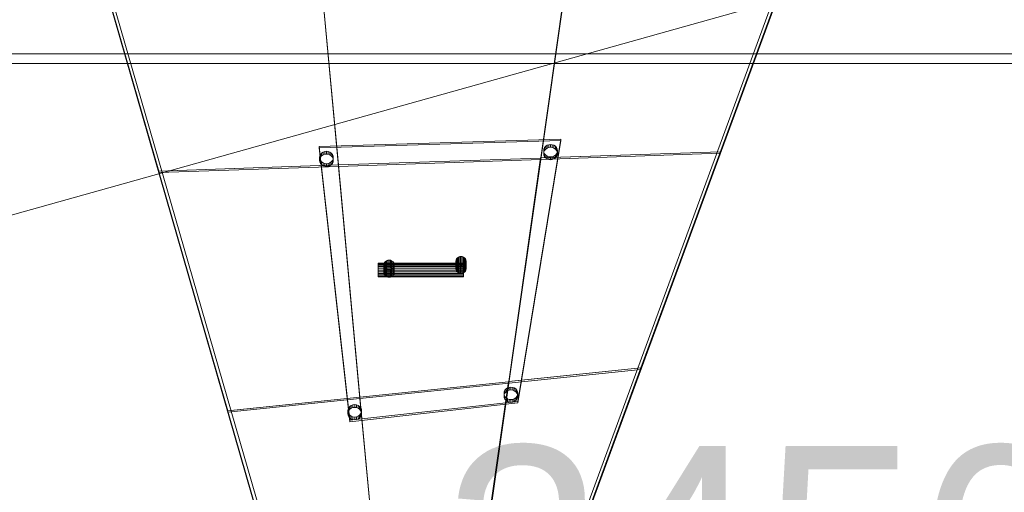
# Model space of a CAD drawing. Header units: millimetres. Extents: x -4738 to 65662, y -68080 to 6847.
# Tile 765 of 1056: x 1578 to 2730, y 996 to 1548. Entities that reach past the tile are written whole.
import ezdxf

# ---------------------------------------------------------------- set-up
doc = ezdxf.new("R2010")
doc.units = ezdxf.units.MM
for name, color, linetype, lineweight in [('COTAS_O', 1, 'Continuous', 0), ('COTAS_P', 1, 'Continuous', 0), ('lateral_tolva', 7, 'Continuous', 0), ('lateral_tolva-C01', 7, 'Continuous', 0)]:
    doc.layers.add(name, color=color, linetype=linetype, lineweight=lineweight)
doc.dimstyles.new('R19_100', dxfattribs={"dimtxt": 250, "dimasz": 150, "dimexe": 150, "dimexo": 80, "dimgap": 100, "dimtad": 1, "dimtih": 1, "dimtoh": 1, "dimdsep": 46, "dimcen": 0.09, "dimadec": 0, "dimazin": 0, "dimtfac": 1, "dimtdec": 4, "dimtofl": 0, "dimtmove": 0, "dimatfit": 3, "dimfxl": 1, "dimtolj": 1, "dimtzin": 0, "dimarcsym": 0})

# ---------------------------------------------------------------- blocks, each defined once
blk = doc.blocks.new('DIM_R31_1')
at = {"layer": 'COTAS_P'}
for p, q in [((807.3, 1106.7), (9950.7, 3666.7)), ((9950.7, 3666.7), (9794.1, 3669.6)), ((9950.7, 3666.7), (9818.4, 3582.9)), ((10193.4, 2800), (9950.7, 3666.7)), ((807.3, 1106.7), (939.7, 1190.4)), ((1050, 240), (807.3, 1106.7)), ((807.3, 1106.7), (963.9, 1103.8))]:
    blk.add_line(p, q, dxfattribs=at)
blk.add_text('9495 P', height=250, rotation=15.6414, dxfattribs=at).set_placement((5352.1, 2483))
blk = doc.blocks.new('DIM_R31_20')
at = {"layer": 'COTAS_O'}
for p, q in [((349.2, 1600), (349.2, 700)), ((3799.2, 1600), (3799.2, 700)), ((349.2, 700), (499.2, 745)), ((3799.2, 700), (3649.2, 745)), ((349.2, 700), (3799.2, 700)), ((349.2, 700), (499.2, 655)), ((3799.2, 700), (3649.2, 655))]:
    blk.add_line(p, q, dxfattribs=at)
blk.add_text('3450 O', height=250, dxfattribs=at).set_placement((2074.2, 800))

msp = doc.modelspace()

# ---------------------------------------------------------------- linework, layer by layer
at = {"layer": 'lateral_tolva'}
for p, q in [((252.7, 1508), (3895.7, 1508)), ((252.7, 1497), (3895.7, 1497))]:
    msp.add_line(p, q, dxfattribs=at)
at = {"layer": 'lateral_tolva-C01'}
for p, q in [((1674.2, 1601.802), (1911.751, 778.415)), ((1740.714, 1371.109), (1674.2, 1601.658)), ((1678.043, 1601.109), (1915.594, 777.721)), ((1950.931, 1378.356), (1930.2, 1601.702)), ((1930.2, 1601.658), (1950.931, 1378.312)), ((2187.425, 1386.512), (2218.2, 1601.754)), ((2218.2, 1601.702), (2187.425, 1386.46)), ((2470.446, 1601.381), (2197.026, 858.386)), ((2200.779, 858.807), (2474.2, 1601.802)), ((2474.2, 1601.754), (2397.642, 1393.715)), ((1674.2, 1600), (1740.714, 1369.451)), ((1911.751, 776.612), (1674.2, 1600)), ((1950.931, 1376.655), (1930.2, 1600)), ((2187.425, 1384.758), (2218.2, 1600)), ((2474.2, 1600), (2200.779, 857.004)), ((2397.642, 1391.961), (2474.2, 1600)), ((2210.89, 1408.423), (1928.542, 1399.982)), ((1928.542, 1398.324), (2210.89, 1406.765)), ((2160.795, 1101.899), (2210.89, 1408.423)), ((2210.89, 1406.765), (2160.795, 1100.241)), ((2210.89, 1408.423), (2210.89, 1406.765)), ((1928.542, 1399.982), (1964.29, 1079.952)), ((1928.542, 1398.324), (1928.542, 1399.982)), ((1964.29, 1078.294), (1928.542, 1398.324)), ((1931.244, 1392.254), (1932.901, 1393.411)), ((1932.901, 1393.411), (1934.83, 1394.139)), ((1932.901, 1393.411), (1932.901, 1390.096)), ((1934.83, 1394.139), (1936.901, 1394.387)), ((1934.83, 1394.139), (1934.83, 1390.823)), ((1936.901, 1394.387), (1938.971, 1394.139)), ((1936.901, 1394.387), (1936.901, 1391.071)), ((1938.971, 1394.139), (1940.901, 1393.411)), ((1938.971, 1394.139), (1938.971, 1390.823)), ((1940.901, 1393.411), (1942.558, 1392.254)), ((1940.901, 1393.411), (1940.901, 1390.096)), ((2187.365, 1386.519), (2397.582, 1393.722)), ((2397.642, 1393.715), (2187.425, 1386.512)), ((2190.928, 1394.969), (2191.2, 1396.853)), ((2191.2, 1393.084), (2190.928, 1394.969)), ((2190.928, 1391.653), (2190.928, 1394.969)), ((2191.2, 1393.537), (2190.928, 1391.653)), ((2191.2, 1396.853), (2192, 1398.609)), ((2191.2, 1396.853), (2191.2, 1393.537)), ((2192, 1395.293), (2191.2, 1393.537)), ((2192, 1398.609), (2193.271, 1400.117)), ((2192, 1398.609), (2192, 1395.293)), ((2193.271, 1396.801), (2192, 1395.293)), ((2193.271, 1400.117), (2194.928, 1401.274)), ((2193.271, 1400.117), (2193.271, 1396.801)), ((2194.928, 1397.958), (2193.271, 1396.801)), ((2194.928, 1401.274), (2196.857, 1402.001)), ((2194.928, 1401.274), (2194.928, 1397.958)), ((2196.857, 1398.685), (2194.928, 1397.958)), ((2196.857, 1402.001), (2198.928, 1402.249)), ((2196.857, 1402.001), (2196.857, 1398.685)), ((2198.928, 1398.933), (2196.857, 1398.685)), ((2198.928, 1402.249), (2200.998, 1402.001)), ((2198.928, 1402.249), (2198.928, 1398.933)), ((2200.998, 1398.685), (2198.928, 1398.933)), ((2200.998, 1402.001), (2202.928, 1401.274)), ((2200.998, 1402.001), (2200.998, 1398.685)), ((2202.928, 1397.958), (2200.998, 1398.685)), ((2202.928, 1401.274), (2204.585, 1400.117)), ((2202.928, 1401.274), (2202.928, 1397.958)), ((2204.585, 1396.801), (2202.928, 1397.958)), ((2204.585, 1400.117), (2205.856, 1398.609)), ((2204.585, 1400.117), (2204.585, 1396.801)), ((2205.856, 1395.293), (2204.585, 1396.801)), ((2205.856, 1398.609), (2206.655, 1396.853)), ((2205.856, 1398.609), (2205.856, 1395.293)), ((2206.655, 1393.537), (2205.856, 1395.293)), ((2206.655, 1396.853), (2206.928, 1394.969)), ((2206.655, 1396.853), (2206.655, 1393.537)), ((2206.928, 1394.969), (2206.655, 1393.084)), ((2206.928, 1391.653), (2206.655, 1393.537)), ((2206.928, 1394.969), (2206.928, 1391.653)), ((2397.582, 1393.722), (2304.619, 1141.103)), ((2397.642, 1391.961), (2397.582, 1393.722)), ((2397.642, 1391.961), (2397.642, 1393.715)), ((1928.901, 1387.106), (1929.173, 1388.991)), ((1929.173, 1385.222), (1928.901, 1387.106)), ((1928.901, 1383.791), (1928.901, 1387.106)), ((1929.173, 1385.675), (1928.901, 1383.791)), ((1928.901, 1383.791), (1929.173, 1381.906)), ((1929.173, 1388.991), (1929.973, 1390.747)), ((1929.173, 1388.991), (1929.173, 1385.675)), ((1929.973, 1387.431), (1929.173, 1385.675)), ((1929.973, 1383.466), (1929.173, 1385.222)), ((1929.173, 1385.222), (1929.173, 1381.906)), ((1929.173, 1381.906), (1929.973, 1380.15)), ((1929.973, 1390.747), (1931.244, 1392.254)), ((1929.973, 1390.747), (1929.973, 1387.431)), ((1931.244, 1388.939), (1929.973, 1387.431)), ((1931.244, 1381.958), (1929.973, 1383.466)), ((1929.973, 1383.466), (1929.973, 1380.15)), ((1931.244, 1392.254), (1931.244, 1388.939)), ((1932.901, 1390.096), (1931.244, 1388.939)), ((1932.901, 1380.801), (1931.244, 1381.958)), ((1931.244, 1381.958), (1931.244, 1378.642)), ((1934.83, 1390.823), (1932.901, 1390.096)), ((1936.901, 1391.071), (1934.83, 1390.823)), ((1938.971, 1390.823), (1936.901, 1391.071)), ((1940.901, 1390.096), (1938.971, 1390.823)), ((1942.558, 1388.939), (1940.901, 1390.096)), ((1942.558, 1381.958), (1940.901, 1380.801)), ((1942.558, 1392.254), (1943.829, 1390.747)), ((1942.558, 1392.254), (1942.558, 1388.939)), ((1943.829, 1387.431), (1942.558, 1388.939)), ((1943.829, 1383.466), (1942.558, 1381.958)), ((1942.558, 1381.958), (1942.558, 1378.642)), ((1943.829, 1390.747), (1944.628, 1388.991)), ((1943.829, 1390.747), (1943.829, 1387.431)), ((1944.628, 1385.675), (1943.829, 1387.431)), ((1944.628, 1385.222), (1943.829, 1383.466)), ((1943.829, 1383.466), (1943.829, 1380.15)), ((1943.829, 1380.15), (1944.628, 1381.906)), ((1944.628, 1388.991), (1944.901, 1387.106)), ((1944.628, 1388.991), (1944.628, 1385.675)), ((1944.901, 1387.106), (1944.628, 1385.222)), ((1944.901, 1383.791), (1944.628, 1385.675)), ((1944.628, 1385.222), (1944.628, 1381.906)), ((1944.628, 1381.906), (1944.901, 1383.791)), ((1944.901, 1387.106), (1944.901, 1383.791)), ((2187.425, 1386.46), (1950.931, 1378.356)), ((1950.931, 1376.655), (2187.425, 1384.758)), ((2149.996, 1125.153), (2187.365, 1386.519)), ((2187.425, 1384.758), (2150.056, 1123.393)), ((2187.365, 1386.519), (2187.425, 1384.758)), ((2187.425, 1384.758), (2397.642, 1391.961)), ((2187.425, 1384.758), (2187.425, 1386.512)), ((2187.425, 1384.758), (2187.425, 1386.46)), ((2190.928, 1391.653), (2191.2, 1389.769)), ((2192, 1391.328), (2191.2, 1393.084)), ((2191.2, 1393.084), (2191.2, 1389.769)), ((2191.2, 1389.769), (2192, 1388.013)), ((2193.271, 1389.821), (2192, 1391.328)), ((2192, 1391.328), (2192, 1388.013)), ((2192, 1388.013), (2193.271, 1386.505)), ((2194.928, 1388.664), (2193.271, 1389.821)), ((2193.271, 1389.821), (2193.271, 1386.505)), ((2193.271, 1386.505), (2194.928, 1385.348)), ((2196.857, 1387.936), (2194.928, 1388.664)), ((2194.928, 1388.664), (2194.928, 1385.348)), ((2194.928, 1385.348), (2196.857, 1384.62)), ((2198.928, 1387.688), (2196.857, 1387.936)), ((2196.857, 1387.936), (2196.857, 1384.62)), ((2196.857, 1384.62), (2198.928, 1384.372)), ((2200.998, 1387.936), (2198.928, 1387.688)), ((2198.928, 1387.688), (2198.928, 1384.372)), ((2198.928, 1384.372), (2200.998, 1384.62)), ((2202.928, 1388.664), (2200.998, 1387.936)), ((2200.998, 1387.936), (2200.998, 1384.62)), ((2200.998, 1384.62), (2202.928, 1385.348)), ((2204.585, 1389.821), (2202.928, 1388.664)), ((2202.928, 1388.664), (2202.928, 1385.348)), ((2202.928, 1385.348), (2204.585, 1386.505)), ((2205.856, 1391.328), (2204.585, 1389.821)), ((2204.585, 1389.821), (2204.585, 1386.505)), ((2204.585, 1386.505), (2205.856, 1388.013)), ((2206.655, 1393.084), (2205.856, 1391.328)), ((2205.856, 1391.328), (2205.856, 1388.013)), ((2205.856, 1388.013), (2206.655, 1389.769)), ((2206.655, 1393.084), (2206.655, 1389.769)), ((2206.655, 1389.769), (2206.928, 1391.653)), ((2304.679, 1139.343), (2397.642, 1391.961)), ((1740.658, 1371.096), (1950.875, 1378.299)), ((1821.425, 1091.144), (1740.658, 1371.096)), ((1740.658, 1371.096), (1740.714, 1369.451)), ((1950.931, 1378.312), (1740.714, 1371.109)), ((1740.714, 1369.451), (1950.931, 1376.655)), ((1740.714, 1369.451), (1740.714, 1371.109)), ((1929.973, 1380.15), (1931.244, 1378.642)), ((1931.244, 1378.642), (1932.901, 1377.485)), ((1934.83, 1380.074), (1932.901, 1380.801)), ((1932.901, 1380.801), (1932.901, 1377.485)), ((1932.901, 1377.485), (1934.83, 1376.758)), ((1936.901, 1379.826), (1934.83, 1380.074)), ((1934.83, 1380.074), (1934.83, 1376.758)), ((1934.83, 1376.758), (1936.901, 1376.51)), ((1938.971, 1380.074), (1936.901, 1379.826)), ((1936.901, 1379.826), (1936.901, 1376.51)), ((1936.901, 1376.51), (1938.971, 1376.758)), ((1940.901, 1380.801), (1938.971, 1380.074)), ((1938.971, 1380.074), (1938.971, 1376.758)), ((1938.971, 1376.758), (1940.901, 1377.485)), ((1940.901, 1380.801), (1940.901, 1377.485)), ((1940.901, 1377.485), (1942.558, 1378.642)), ((1942.558, 1378.642), (1943.829, 1380.15)), ((1950.875, 1378.299), (1976.049, 1107.094)), ((1950.931, 1376.655), (1950.875, 1378.299)), ((1950.931, 1376.655), (1950.931, 1378.356)), ((1950.931, 1376.655), (1950.931, 1378.312)), ((1976.105, 1105.449), (1950.931, 1376.655)), ((1740.714, 1369.451), (1821.482, 1089.5)), ((2007.13, 1266.355), (2008.577, 1266.9)), ((2008.577, 1266.9), (2010.13, 1267.086)), ((2008.577, 1266.9), (2008.577, 1257.782)), ((2010.13, 1267.086), (2011.683, 1266.9)), ((2010.13, 1267.086), (2010.13, 1257.968)), ((2011.683, 1266.9), (2013.13, 1266.355)), ((2011.683, 1266.9), (2011.683, 1257.782)), ((2088.231, 1266.015), (2088.436, 1267.429)), ((2088.436, 1267.429), (2089.035, 1268.746)), ((2088.436, 1267.429), (2088.436, 1258.31)), ((2089.035, 1268.746), (2089.989, 1269.876)), ((2089.035, 1268.746), (2089.035, 1259.627)), ((2089.989, 1269.876), (2091.231, 1270.744)), ((2089.989, 1269.876), (2089.989, 1260.758)), ((2091.231, 1270.744), (2092.678, 1271.29)), ((2091.231, 1270.744), (2091.231, 1261.626)), ((2092.678, 1271.29), (2094.231, 1271.476)), ((2092.678, 1271.29), (2092.678, 1262.171)), ((2094.231, 1271.476), (2095.784, 1271.29)), ((2094.231, 1271.476), (2094.231, 1262.357)), ((2095.784, 1271.29), (2097.231, 1270.744)), ((2095.784, 1271.29), (2095.784, 1262.171)), ((2097.231, 1270.744), (2098.474, 1269.876)), ((2097.231, 1270.744), (2097.231, 1261.626)), ((2098.474, 1269.876), (2099.427, 1268.746)), ((2098.474, 1269.876), (2098.474, 1260.758)), ((2099.427, 1268.746), (2100.027, 1267.429)), ((2099.427, 1268.746), (2099.427, 1259.627)), ((2100.027, 1267.429), (2100.231, 1266.015)), ((2100.027, 1267.429), (2100.027, 1258.31)), ((1997.173, 1263.217), (1997.173, 1263.49)), ((1997.173, 1263.49), (2097.173, 1263.49)), ((1997.173, 1262.418), (1997.173, 1263.217)), ((1997.173, 1263.217), (2097.173, 1263.217)), ((1997.173, 1261.147), (1997.173, 1262.418)), ((1997.173, 1262.418), (2097.173, 1262.418)), ((1997.173, 1259.49), (1997.173, 1261.147)), ((1997.173, 1261.147), (2097.173, 1261.147)), ((1997.173, 1257.561), (1997.173, 1259.49)), ((1997.173, 1259.49), (2097.173, 1259.49)), ((1997.173, 1257.561), (1997.173, 1255.49)), ((1997.173, 1257.561), (2097.173, 1257.561)), ((1997.173, 1255.49), (1997.173, 1253.42)), ((2097.173, 1255.49), (1997.173, 1255.49)), ((2004.13, 1261.626), (2004.335, 1263.039)), ((2004.335, 1260.213), (2004.13, 1261.626)), ((2004.13, 1252.508), (2004.13, 1261.626)), ((2004.335, 1263.039), (2004.934, 1264.356)), ((2004.335, 1263.039), (2004.335, 1253.921)), ((2004.934, 1258.896), (2004.335, 1260.213)), ((2004.335, 1260.213), (2004.335, 1251.094)), ((2004.934, 1255.238), (2004.335, 1253.921)), ((2004.934, 1264.356), (2005.888, 1265.487)), ((2004.934, 1264.356), (2004.934, 1255.238)), ((2005.888, 1257.765), (2004.934, 1258.896)), ((2004.934, 1258.896), (2004.934, 1249.777)), ((2005.888, 1256.369), (2004.934, 1255.238)), ((2005.888, 1265.487), (2007.13, 1266.355)), ((2005.888, 1265.487), (2005.888, 1256.369)), ((2007.13, 1256.897), (2005.888, 1257.765)), ((2005.888, 1257.765), (2005.888, 1248.646)), ((2007.13, 1257.236), (2005.888, 1256.369)), ((2007.13, 1266.355), (2007.13, 1257.236)), ((2008.577, 1257.782), (2007.13, 1257.236)), ((2008.577, 1256.352), (2007.13, 1256.897)), ((2007.13, 1256.897), (2007.13, 1247.779)), ((2010.13, 1257.968), (2008.577, 1257.782)), ((2010.13, 1256.166), (2008.577, 1256.352)), ((2008.577, 1256.352), (2008.577, 1247.233)), ((2011.683, 1257.782), (2010.13, 1257.968)), ((2011.683, 1256.352), (2010.13, 1256.166)), ((2010.13, 1256.166), (2010.13, 1247.047)), ((2013.13, 1257.236), (2011.683, 1257.782)), ((2013.13, 1256.897), (2011.683, 1256.352)), ((2011.683, 1256.352), (2011.683, 1247.233)), ((2013.13, 1266.355), (2014.373, 1265.487)), ((2013.13, 1266.355), (2013.13, 1257.236)), ((2014.373, 1257.765), (2013.13, 1256.897)), ((2014.373, 1256.369), (2013.13, 1257.236)), ((2013.13, 1256.897), (2013.13, 1247.779)), ((2014.373, 1265.487), (2015.327, 1264.356)), ((2014.373, 1265.487), (2014.373, 1256.369)), ((2015.327, 1258.896), (2014.373, 1257.765)), ((2014.373, 1257.765), (2014.373, 1248.646)), ((2015.327, 1255.238), (2014.373, 1256.369)), ((2015.327, 1264.356), (2015.926, 1263.039)), ((2015.327, 1264.356), (2015.327, 1255.238)), ((2015.926, 1260.213), (2015.327, 1258.896)), ((2015.327, 1258.896), (2015.327, 1249.777)), ((2015.926, 1253.921), (2015.327, 1255.238)), ((2015.926, 1263.039), (2016.13, 1261.626)), ((2015.926, 1263.039), (2015.926, 1253.921)), ((2016.13, 1261.626), (2015.926, 1260.213)), ((2015.926, 1260.213), (2015.926, 1251.094)), ((2016.13, 1261.626), (2016.13, 1252.508)), ((2088.436, 1264.602), (2088.231, 1266.015)), ((2088.231, 1256.897), (2088.231, 1266.015)), ((2088.436, 1258.31), (2088.231, 1256.897)), ((2088.231, 1256.897), (2088.436, 1255.484)), ((2089.035, 1263.285), (2088.436, 1264.602)), ((2088.436, 1264.602), (2088.436, 1255.484)), ((2089.035, 1259.627), (2088.436, 1258.31)), ((2088.436, 1255.484), (2089.035, 1254.167)), ((2089.989, 1262.154), (2089.035, 1263.285)), ((2089.035, 1263.285), (2089.035, 1254.167)), ((2089.989, 1260.758), (2089.035, 1259.627)), ((2091.231, 1261.287), (2089.989, 1262.154)), ((2089.989, 1262.154), (2089.989, 1253.036)), ((2091.231, 1261.626), (2089.989, 1260.758)), ((2092.678, 1262.171), (2091.231, 1261.626)), ((2092.678, 1260.741), (2091.231, 1261.287)), ((2091.231, 1261.287), (2091.231, 1252.168)), ((2094.231, 1262.357), (2092.678, 1262.171)), ((2094.231, 1260.555), (2092.678, 1260.741)), ((2092.678, 1260.741), (2092.678, 1251.623)), ((2095.784, 1262.171), (2094.231, 1262.357)), ((2095.784, 1260.741), (2094.231, 1260.555)), ((2094.231, 1260.555), (2094.231, 1251.437)), ((2097.231, 1261.626), (2095.784, 1262.171)), ((2097.231, 1261.287), (2095.784, 1260.741)), ((2095.784, 1260.741), (2095.784, 1251.623)), ((2097.173, 1263.217), (2097.173, 1263.49)), ((2097.173, 1262.418), (2097.173, 1263.217)), ((2097.173, 1261.147), (2097.173, 1262.418)), ((2097.173, 1259.49), (2097.173, 1261.147)), ((2097.173, 1257.561), (2097.173, 1259.49)), ((2097.173, 1255.49), (2097.173, 1257.561)), ((2097.173, 1255.49), (2097.173, 1253.42)), ((2098.474, 1262.154), (2097.231, 1261.287)), ((2098.474, 1260.758), (2097.231, 1261.626)), ((2097.231, 1261.287), (2097.231, 1252.168)), ((2099.427, 1263.285), (2098.474, 1262.154)), ((2098.474, 1262.154), (2098.474, 1253.036)), ((2099.427, 1259.627), (2098.474, 1260.758)), ((2100.027, 1264.602), (2099.427, 1263.285)), ((2099.427, 1263.285), (2099.427, 1254.167)), ((2100.027, 1258.31), (2099.427, 1259.627)), ((2099.427, 1254.167), (2100.027, 1255.484)), ((2100.231, 1266.015), (2100.027, 1264.602)), ((2100.027, 1264.602), (2100.027, 1255.484)), ((2100.231, 1256.897), (2100.027, 1258.31)), ((2100.027, 1255.484), (2100.231, 1256.897)), ((2100.231, 1266.015), (2100.231, 1256.897)), ((1997.173, 1253.42), (1997.173, 1251.49)), ((1997.173, 1253.42), (2097.173, 1253.42)), ((1997.173, 1251.49), (1997.173, 1249.833)), ((1997.173, 1251.49), (2097.173, 1251.49)), ((1997.173, 1249.833), (1997.173, 1248.562)), ((1997.173, 1249.833), (2097.173, 1249.833)), ((1997.173, 1248.562), (1997.173, 1247.763)), ((1997.173, 1248.562), (2097.173, 1248.562)), ((1997.173, 1247.763), (1997.173, 1247.49)), ((1997.173, 1247.763), (2097.173, 1247.763)), ((1997.173, 1247.49), (2097.173, 1247.49)), ((2004.335, 1253.921), (2004.13, 1252.508)), ((2004.13, 1252.508), (2004.335, 1251.094)), ((2004.335, 1251.094), (2004.934, 1249.777)), ((2004.934, 1249.777), (2005.888, 1248.646)), ((2005.888, 1248.646), (2007.13, 1247.779)), ((2007.13, 1247.779), (2008.577, 1247.233)), ((2008.577, 1247.233), (2010.13, 1247.047)), ((2010.13, 1247.047), (2011.683, 1247.233)), ((2011.683, 1247.233), (2013.13, 1247.779)), ((2013.13, 1247.779), (2014.373, 1248.646)), ((2014.373, 1248.646), (2015.327, 1249.777)), ((2015.327, 1249.777), (2015.926, 1251.094)), ((2016.13, 1252.508), (2015.926, 1253.921)), ((2015.926, 1251.094), (2016.13, 1252.508)), ((2089.035, 1254.167), (2089.989, 1253.036)), ((2089.989, 1253.036), (2091.231, 1252.168)), ((2091.231, 1252.168), (2092.678, 1251.623)), ((2092.678, 1251.623), (2094.231, 1251.437)), ((2094.231, 1251.437), (2095.784, 1251.623)), ((2095.784, 1251.623), (2097.231, 1252.168)), ((2097.173, 1253.42), (2097.173, 1251.49)), ((2097.173, 1251.49), (2097.173, 1249.833)), ((2097.173, 1249.833), (2097.173, 1248.562)), ((2097.173, 1248.562), (2097.173, 1247.763)), ((2097.173, 1247.763), (2097.173, 1247.49)), ((2097.231, 1252.168), (2098.474, 1253.036)), ((2098.474, 1253.036), (2099.427, 1254.167)), ((2149.873, 1125.166), (2304.496, 1141.116)), ((2304.619, 1141.103), (2149.996, 1125.153)), ((2304.496, 1141.116), (2200.597, 858.777)), ((2304.679, 1139.343), (2304.496, 1141.116)), ((2304.679, 1139.343), (2304.619, 1141.103)), ((2150.056, 1123.393), (2304.679, 1139.343)), ((2200.779, 857.004), (2304.679, 1139.343)), ((1975.931, 1107.136), (2149.882, 1125.08)), ((2150.056, 1123.393), (1976.105, 1105.449)), ((2108.107, 833.052), (2149.873, 1125.166)), ((2149.882, 1125.08), (2108.116, 832.966)), ((2108.29, 831.279), (2150.056, 1123.393)), ((2146.933, 1116.582), (2148.589, 1117.739)), ((2148.589, 1117.739), (2150.519, 1118.467)), ((2148.589, 1117.739), (2148.589, 1114.423)), ((2149.873, 1125.166), (2150.056, 1123.393)), ((2150.056, 1123.393), (2149.882, 1125.08)), ((2150.056, 1123.393), (2149.996, 1125.153)), ((2150.519, 1118.467), (2152.589, 1118.715)), ((2150.519, 1118.467), (2150.519, 1115.151)), ((2152.589, 1118.715), (2154.66, 1118.467)), ((2152.589, 1118.715), (2152.589, 1115.399)), ((2154.66, 1118.467), (2156.589, 1117.739)), ((2154.66, 1118.467), (2154.66, 1115.151)), ((2156.589, 1117.739), (2158.246, 1116.582)), ((2156.589, 1117.739), (2156.589, 1114.423)), ((1821.315, 1091.116), (1975.938, 1107.066)), ((1976.049, 1107.094), (1821.425, 1091.144)), ((1821.482, 1089.5), (1976.105, 1105.449)), ((2004.066, 804.025), (1975.931, 1107.136)), ((1975.931, 1107.136), (1976.105, 1105.449)), ((1975.938, 1107.066), (2004.073, 803.954)), ((1976.105, 1105.449), (1975.938, 1107.066)), ((1976.105, 1105.449), (1976.049, 1107.094)), ((2004.24, 802.338), (1976.105, 1105.449)), ((2144.589, 1111.434), (2144.862, 1113.319)), ((2144.862, 1109.55), (2144.589, 1111.434)), ((2144.589, 1108.118), (2144.589, 1111.434)), ((2144.862, 1110.003), (2144.589, 1108.118)), ((2144.589, 1108.118), (2144.862, 1106.234)), ((2144.862, 1113.319), (2145.661, 1115.074)), ((2144.862, 1113.319), (2144.862, 1110.003)), ((2145.661, 1111.759), (2144.862, 1110.003)), ((2145.661, 1107.794), (2144.862, 1109.55)), ((2144.862, 1109.55), (2144.862, 1106.234)), ((2144.862, 1106.234), (2145.661, 1104.478)), ((2145.661, 1115.074), (2146.933, 1116.582)), ((2145.661, 1115.074), (2145.661, 1111.759)), ((2146.933, 1113.266), (2145.661, 1111.759)), ((2146.933, 1106.286), (2145.661, 1107.794)), ((2145.661, 1107.794), (2145.661, 1104.478)), ((2146.933, 1116.582), (2146.933, 1113.266)), ((2148.589, 1114.423), (2146.933, 1113.266)), ((2148.589, 1105.129), (2146.933, 1106.286)), ((2146.933, 1106.286), (2146.933, 1102.97)), ((2150.519, 1115.151), (2148.589, 1114.423)), ((2152.589, 1115.399), (2150.519, 1115.151)), ((2154.66, 1115.151), (2152.589, 1115.399)), ((2156.589, 1114.423), (2154.66, 1115.151)), ((2158.246, 1113.266), (2156.589, 1114.423)), ((2158.246, 1106.286), (2156.589, 1105.129)), ((2158.246, 1116.582), (2159.518, 1115.074)), ((2158.246, 1116.582), (2158.246, 1113.266)), ((2159.518, 1111.759), (2158.246, 1113.266)), ((2159.518, 1107.794), (2158.246, 1106.286)), ((2158.246, 1106.286), (2158.246, 1102.97)), ((2159.518, 1115.074), (2160.317, 1113.319)), ((2159.518, 1115.074), (2159.518, 1111.759)), ((2160.317, 1110.003), (2159.518, 1111.759)), ((2160.317, 1109.55), (2159.518, 1107.794)), ((2159.518, 1107.794), (2159.518, 1104.478)), ((2159.518, 1104.478), (2160.317, 1106.234)), ((2160.317, 1113.319), (2160.589, 1111.434)), ((2160.317, 1113.319), (2160.317, 1110.003)), ((2160.589, 1111.434), (2160.317, 1109.55)), ((2160.589, 1108.118), (2160.317, 1110.003)), ((2160.317, 1109.55), (2160.317, 1106.234)), ((2160.317, 1106.234), (2160.589, 1108.118)), ((2160.589, 1111.434), (2160.589, 1108.118)), ((1962.24, 1092.963), (1963.039, 1094.719)), ((1963.039, 1094.719), (1964.311, 1096.227)), ((1963.039, 1094.719), (1963.039, 1091.403)), ((1964.29, 1079.952), (2160.795, 1101.899)), ((2160.795, 1100.241), (1964.29, 1078.294)), ((1964.311, 1096.227), (1965.968, 1097.384)), ((1964.311, 1096.227), (1964.311, 1092.911)), ((1965.968, 1094.068), (1964.311, 1092.911)), ((1965.968, 1097.384), (1967.897, 1098.111)), ((1965.968, 1097.384), (1965.968, 1094.068)), ((1967.897, 1094.796), (1965.968, 1094.068)), ((1967.897, 1098.111), (1969.968, 1098.359)), ((1967.897, 1098.111), (1967.897, 1094.796)), ((1969.968, 1095.044), (1967.897, 1094.796)), ((1969.968, 1098.359), (1972.038, 1098.111)), ((1969.968, 1098.359), (1969.968, 1095.044)), ((1972.038, 1094.796), (1969.968, 1095.044)), ((1972.038, 1098.111), (1973.968, 1097.384)), ((1972.038, 1098.111), (1972.038, 1094.796)), ((1973.968, 1094.068), (1972.038, 1094.796)), ((1973.968, 1097.384), (1975.624, 1096.227)), ((1973.968, 1097.384), (1973.968, 1094.068)), ((1975.624, 1092.911), (1973.968, 1094.068)), ((1975.624, 1096.227), (1976.896, 1094.719)), ((1975.624, 1096.227), (1975.624, 1092.911)), ((1976.896, 1094.719), (1977.695, 1092.963)), ((1976.896, 1094.719), (1976.896, 1091.403)), ((2145.661, 1104.478), (2146.933, 1102.97)), ((2146.933, 1102.97), (2148.589, 1101.813)), ((2150.519, 1104.402), (2148.589, 1105.129)), ((2148.589, 1105.129), (2148.589, 1101.813)), ((2148.589, 1101.813), (2150.519, 1101.086)), ((2152.589, 1104.154), (2150.519, 1104.402)), ((2150.519, 1104.402), (2150.519, 1101.086)), ((2150.519, 1101.086), (2152.589, 1100.838)), ((2154.66, 1104.402), (2152.589, 1104.154)), ((2152.589, 1104.154), (2152.589, 1100.838)), ((2152.589, 1100.838), (2154.66, 1101.086)), ((2156.589, 1105.129), (2154.66, 1104.402)), ((2154.66, 1104.402), (2154.66, 1101.086)), ((2154.66, 1101.086), (2156.589, 1101.813)), ((2156.589, 1105.129), (2156.589, 1101.813)), ((2156.589, 1101.813), (2158.246, 1102.97)), ((2158.246, 1102.97), (2159.518, 1104.478)), ((2160.795, 1101.899), (2160.795, 1100.241)), ((1911.584, 778.229), (1821.315, 1091.116)), ((1821.315, 1091.116), (1821.482, 1089.5)), ((1821.482, 1089.5), (1821.425, 1091.144)), ((1821.482, 1089.5), (1911.751, 776.612)), ((1961.968, 1091.079), (1962.24, 1092.963)), ((1962.24, 1089.195), (1961.968, 1091.079)), ((1961.968, 1087.763), (1961.968, 1091.079)), ((1962.24, 1089.648), (1961.968, 1087.763)), ((1961.968, 1087.763), (1962.24, 1085.879)), ((1962.24, 1092.963), (1962.24, 1089.648)), ((1963.039, 1091.403), (1962.24, 1089.648)), ((1963.039, 1087.439), (1962.24, 1089.195)), ((1962.24, 1089.195), (1962.24, 1085.879)), ((1962.24, 1085.879), (1963.039, 1084.123)), ((1964.311, 1092.911), (1963.039, 1091.403)), ((1964.311, 1085.931), (1963.039, 1087.439)), ((1963.039, 1087.439), (1963.039, 1084.123)), ((1963.039, 1084.123), (1964.311, 1082.615)), ((1965.968, 1084.774), (1964.311, 1085.931)), ((1964.311, 1085.931), (1964.311, 1082.615)), ((1964.311, 1082.615), (1965.968, 1081.458)), ((1967.897, 1084.047), (1965.968, 1084.774)), ((1965.968, 1084.774), (1965.968, 1081.458)), ((1969.968, 1083.798), (1967.897, 1084.047)), ((1967.897, 1084.047), (1967.897, 1080.731)), ((1972.038, 1084.047), (1969.968, 1083.798)), ((1969.968, 1083.798), (1969.968, 1080.483)), ((1973.968, 1084.774), (1972.038, 1084.047)), ((1972.038, 1084.047), (1972.038, 1080.731)), ((1975.624, 1085.931), (1973.968, 1084.774)), ((1973.968, 1084.774), (1973.968, 1081.458)), ((1973.968, 1081.458), (1975.624, 1082.615)), ((1976.896, 1091.403), (1975.624, 1092.911)), ((1976.896, 1087.439), (1975.624, 1085.931)), ((1975.624, 1085.931), (1975.624, 1082.615)), ((1975.624, 1082.615), (1976.896, 1084.123)), ((1977.695, 1089.648), (1976.896, 1091.403)), ((1977.695, 1089.195), (1976.896, 1087.439)), ((1976.896, 1087.439), (1976.896, 1084.123)), ((1976.896, 1084.123), (1977.695, 1085.879)), ((1977.695, 1092.963), (1977.968, 1091.079)), ((1977.695, 1092.963), (1977.695, 1089.648)), ((1977.968, 1091.079), (1977.695, 1089.195)), ((1977.968, 1087.763), (1977.695, 1089.648)), ((1977.695, 1089.195), (1977.695, 1085.879)), ((1977.695, 1085.879), (1977.968, 1087.763)), ((1977.968, 1091.079), (1977.968, 1087.763)), ((1964.29, 1079.952), (1964.29, 1078.294)), ((1965.968, 1081.458), (1967.897, 1080.731)), ((1967.897, 1080.731), (1969.968, 1080.483)), ((1969.968, 1080.483), (1972.038, 1080.731)), ((1972.038, 1080.731), (1973.968, 1081.458))]:
    msp.add_line(p, q, dxfattribs=at)

# ---------------------------------------------------------------- dimensions: what is measured, and where the dimension line sits
at = {"layer": 'COTAS_O'}
dim = msp.add_aligned_dim(p1=(349.2, 1600), p2=(3799.2, 1600), distance=-900, text='<> O', dimstyle='R19_100', dxfattribs=at)
dim.commit()
dim.dimension.update_dxf_attribs({"geometry": 'DIM_R31_20', "text_midpoint": (2074.2, 700)})
at = {"layer": 'COTAS_P'}
dim = msp.add_aligned_dim(p1=(1050, 240), p2=(10193.381, 2800), distance=900, text='<> P', dimstyle='R19_100', dxfattribs=at)
dim.commit()
dim.dimension.update_dxf_attribs({"geometry": 'DIM_R31_1', "text_midpoint": (5379.037, 2386.671)})

doc.saveas('drawing.dxf')
